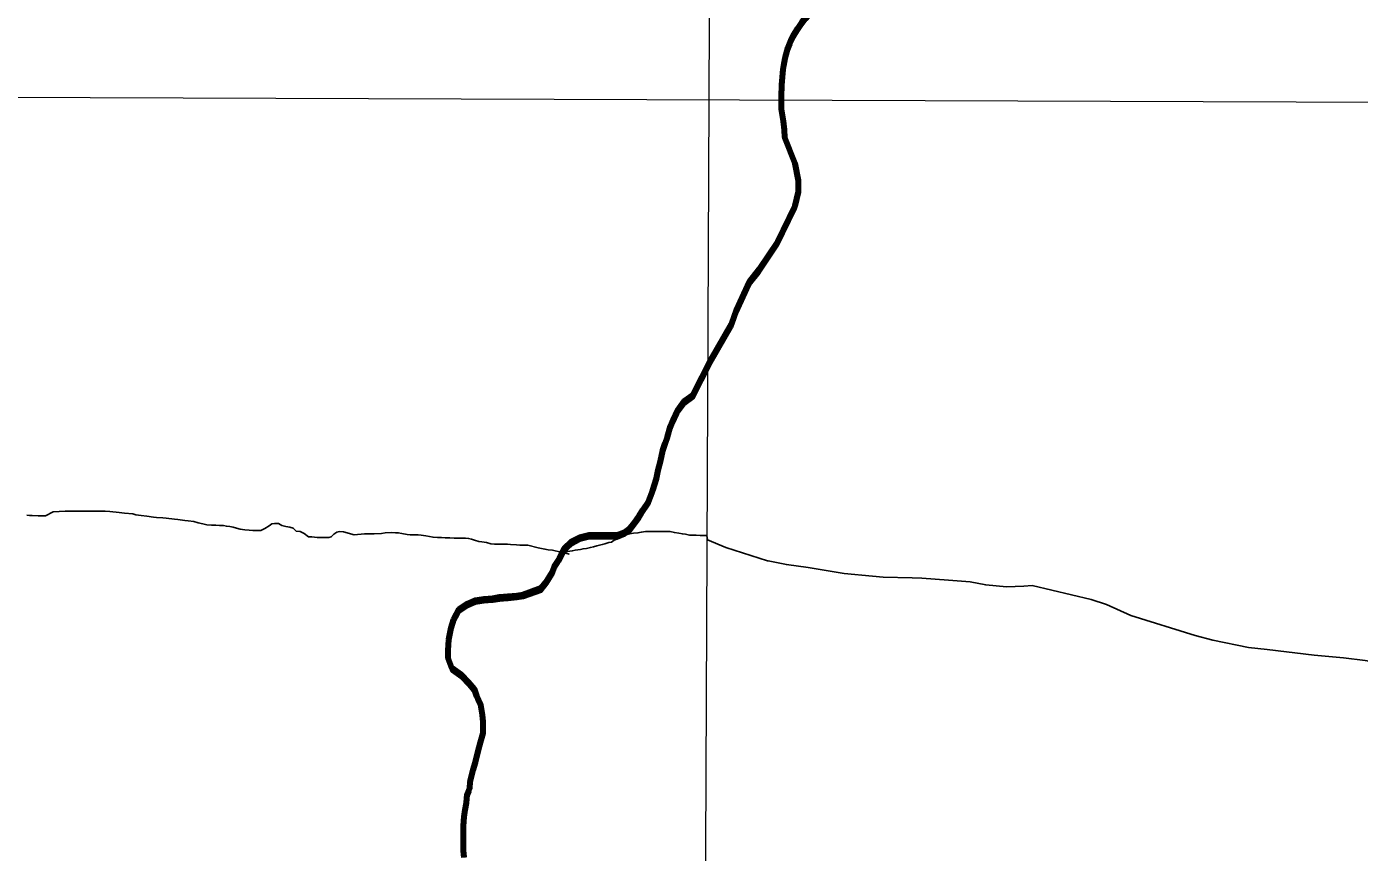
# Model space of a CAD drawing. Extents: x -1643653 to 4543381, y 1624270 to 13878484.
# Drawn here: x 659476 to 669599, y 8943790 to 8950063 of the extents above; entities that cross this region are included whole.
import ezdxf

# ---------------------------------------------------------------- set-up
doc = ezdxf.new("R2010")
doc.units = 0
doc.header["$LTSCALE"] = 200
for name, color, linetype, lineweight in [('1', 7, 'Continuous', 13), ('12', 7, 'Continuous', 25), ('24', 7, 'Continuous', 25), ('53', 7, 'Continuous', 106), ('59', 7, 'Continuous', 53), ('60', 7, 'Continuous', 13), ('9', 7, 'Continuous', 90)]:
    doc.layers.add(name, color=color, linetype=linetype, lineweight=lineweight)

msp = doc.modelspace()

# ---------------------------------------------------------------- linework, layer by layer
at = {"layer": '1'}
msp.add_line((565315.3, 8949866.8), (791497.7, 8949052.2), dxfattribs=at)
msp.add_lwpolyline([(664968.2, 9023436.8), (664657.1, 8949509), (664397.1, 8890880.2)], dxfattribs=at)
at = {"layer": '12'}
msp.add_line((664642.2, 8946198.1), (664648, 8946164.2), dxfattribs=at)
for points in [[(659477.7, 8946351.3), (659498.3, 8946349.8), (659518.3, 8946349.7), (659563.3, 8946346.8), (659585.8, 8946346.7), (659618.3, 8946346.5), (659678.6, 8946376.1)], [(659678.6, 8946376.1), (659768.6, 8946383.1), (659803.7, 8946382.8), (659828.7, 8946382.7), (659886.2, 8946382.3), (659911.2, 8946382.1), (659968.7, 8946381.7), (660001.2, 8946381.5), (660073.8, 8946381), (660108.8, 8946380.8), (660178.7, 8946372.8), (660218.7, 8946367.6), (660283.7, 8946362.1), (660306.2, 8946354.5), (660346.1, 8946349.2), (660388.6, 8946343.9), (660441.1, 8946336), (660463.6, 8946333.4), (660511.1, 8946330.6), (660536.1, 8946327.9), (660598.5, 8946322.5), (660626, 8946319.8), (660678.5, 8946311.9), (660703.5, 8946309.3), (660746, 8946304), (660778.4, 8946293.8), (660813.4, 8946286), (660845.8, 8946278.3), (660880.8, 8946275.6), (660913.3, 8946275.3), (660940.8, 8946272.7), (660970.8, 8946272.4), (660993.3, 8946267.3), (661020.8, 8946264.6), (661045.8, 8946259.4), (661070.7, 8946251.8), (661098.2, 8946246.6), (661133.2, 8946241.3), (661165.7, 8946238.6), (661193.2, 8946235.9), (661228.2, 8946235.7), (661255.7, 8946235.5), (661285.8, 8946250.3), (661318.5, 8946270.2), (661338.6, 8946285), (661358.6, 8946287.4), (661388.6, 8946287.2), (661413.5, 8946274.5), (661446, 8946266.8), (661476, 8946261.6), (661500.9, 8946253.9), (661523.3, 8946231.2), (661553.2, 8946228.5), (661583.2, 8946213.3), (661618, 8946188.1), (661643, 8946187.9), (661683, 8946182.6), (661703, 8946182.5), (661730.5, 8946182.3), (661750.5, 8946182.2), (661770.5, 8946182), (661790.5, 8946186.9), (661810.7, 8946206.8), (661833.3, 8946221.7), (661853.4, 8946226.6), (661883.4, 8946226.3), (661963.2, 8946203.3)], [(661963.2, 8946203.3), (662043.3, 8946210.3), (662068.3, 8946210.1), (662095.8, 8946209.9), (662115.9, 8946209.8), (662170.9, 8946211.9), (662198.5, 8946216.8), (662246, 8946218.9), (662278.5, 8946218.7), (662298.5, 8946218.6), (662326, 8946213.4), (662365.9, 8946205.6), (662388.4, 8946203), (662420.9, 8946202.8), (662451, 8946202.6), (662473.4, 8946199.9), (662508.4, 8946194.7), (662535.9, 8946189.5), (662563.4, 8946184.3), (662598.3, 8946181.6), (662628.4, 8946181.4), (662655.9, 8946178.7), (662690.9, 8946178.5), (662723.4, 8946178.2), (662750.9, 8946178.1), (662783.4, 8946177.8), (662810.9, 8946177.7), (662833.4, 8946175), (662855.9, 8946169.8), (662878.3, 8946162.2), (662910.8, 8946152), (662933.3, 8946149.3), (662968.2, 8946144.1), (663003.2, 8946133.8), (663030.7, 8946131.1), (663058.2, 8946131), (663088.2, 8946130.8), (663128.2, 8946130.5), (663150.7, 8946127.8), (663198.2, 8946127.5), (663223.2, 8946124.9), (663253.2, 8946124.7), (663283.2, 8946124.5), (663360.6, 8946103.9)], [(663597.8, 8946054.8), (663535.5, 8946075.2), (663565.5, 8946075), (663585.5, 8946074.9), (663620.5, 8946079.7), (663643.1, 8946087), (663683.2, 8946091.8), (663703.2, 8946096.7), (663728.2, 8946099), (663758.3, 8946106.3), (663783.3, 8946111.1), (663808.4, 8946118.5), (663828.5, 8946123.4), (663848.5, 8946128.2), (663868.5, 8946133.1), (663898.6, 8946142.9), (663918.7, 8946147.8), (663938.8, 8946162.7), (663966.4, 8946172.5), (663989, 8946189.9), (664009.1, 8946194.8), (664036.7, 8946204.6), (664056.7, 8946209.5), (664086.8, 8946214.3), (664119.3, 8946216.6), (664144.3, 8946221.4), (664179.4, 8946228.7), (664199.4, 8946228.6), (664226.9, 8946228.4), (664246.9, 8946228.2), (664266.9, 8946228.1), (664287, 8946228), (664312, 8946227.8), (664332, 8946227.7), (664364.5, 8946227.5), (664396.9, 8946219.7), (664429.4, 8946214.5), (664456.9, 8946209.3), (664481.9, 8946206.7), (664511.8, 8946198.9), (664531.8, 8946198.8), (664561.8, 8946198.6), (664591.9, 8946198.4), (664619.4, 8946198.2), (664642.2, 8946198.1)], [(664648, 8946164.2), (664788.5, 8946106.5), (665103.6, 8946005.6), (665109.8, 8946004.3)], [(663360.6, 8946103.9), (663413, 8946093.6), (663438, 8946088.4), (663470.5, 8946085.7), (663597.8, 8946054.8)], [(665109.8, 8946004.3), (665247.8, 8945976), (665412.8, 8945953.7), (665687.2, 8945908.2), (665900.9, 8945888.2)], [(665900.9, 8945888.2), (665982.2, 8945880.6), (666202.6, 8945874.9)], [(666202.6, 8945874.9), (666275.7, 8945873), (666478.5, 8945857.2)], [(666478.5, 8945857.2), (666643.1, 8945844.4), (666761.4, 8945822.1), (666919.1, 8945806.1), (667051.8, 8945813.4)], [(667051.8, 8945813.4), (667113.8, 8945816.9), (667562.9, 8945712.1), (667679.5, 8945672.9), (667863.7, 8945588.3), (668351.7, 8945437.2), (668487.4, 8945403.3), (668487.6, 8945403.3)], [(668487.6, 8945403.3), (668758, 8945346.9), (668899, 8945330)], [(668899, 8945330), (669255.4, 8945287.2), (669478.1, 8945268.3), (669643.1, 8945246.3), (669863.8, 8945209.3), (670444.9, 8945082.7), (670594.5, 8945054.4), (670690.4, 8945040.8)]]:
    msp.add_lwpolyline(points, dxfattribs=at)
at = {"layer": '24'}
for points in [[(664829.8, 8947803.3), (664867.6, 8947912.5), (664966.8, 8948127.8), (665039.6, 8948220.2), (665182.5, 8948431.5), (665314.9, 8948703.3), (665339.6, 8948809.3), (665338, 8948895), (665313.2, 8949024), (665234.2, 8949220.9), (665232.7, 8949279.6), (665225, 8949346.5), (665209.5, 8949437.1)], [(663068.8, 8945730.6), (663131.3, 8945735.3), (663198.9, 8945742.4), (663249, 8945749.7), (663384.3, 8945799), (663429.7, 8945856.3), (663470, 8945921.2), (663487.7, 8945971.1), (663523, 8946026), (663558.4, 8946098.4), (663618.7, 8946153.1), (663678.9, 8946185.3), (663749, 8946202.5), (663959.2, 8946201.4), (664019.3, 8946225.1), (664060.5, 8946254.5), (664092.8, 8946295.7), (664128.1, 8946345.7), (664157.6, 8946392.7), (664200.5, 8946455.3), (664234, 8946542.6), (664260.5, 8946630.8), (664274.2, 8946692.6), (664292, 8946760.1), (664309.9, 8946842.6), (664327.7, 8946897.5), (664345.4, 8946947.4), (664365.8, 8947027.4), (664386, 8947077.3), (664418.9, 8947147.2), (664471.8, 8947217), (664539.5, 8947266.7), (664677.1, 8947534.4), (664829.8, 8947803.3)], [(662794.6, 8943803), (662795.5, 8943990.7), (662800.8, 8944060.7), (662806.1, 8944113.2), (662816.3, 8944165.7), (662821.6, 8944230.7), (662841.9, 8944278.1), (662844.6, 8944325.7), (662867.6, 8944418.1), (662885.3, 8944475.6), (662905.7, 8944558), (662923.6, 8944625.5), (662943.9, 8944695.4), (662944.3, 8944780.5), (662939.5, 8944835.6), (662927.4, 8944910.7), (662895.2, 8944975.9), (662877.9, 8945028.6), (662833.1, 8945083.8), (662775.8, 8945141.7), (662706, 8945192.1), (662678.8, 8945264.8), (662679.1, 8945327.3), (662682, 8945407.3), (662699.9, 8945494.8), (662720.2, 8945562.3), (662760.6, 8945637.1), (662825.9, 8945681.8), (662883.5, 8945706.5), (662948.6, 8945716.2), (663016.2, 8945720.9), (663068.8, 8945730.6)], [(662799.4, 8943750.4), (662794.6, 8943803)]]:
    msp.add_lwpolyline(points, dxfattribs=at)
msp.add_spline([(665209.5, 8949437.1), (665261.8, 8949907.3), (665888.8, 8950560.5), (666750.9, 8951187.5), (667665.3, 8951814.5), (668344.5, 8952363.1), (668788.7, 8952911.7), (669180.6, 8953564.9), (669154.4, 8954270.2), (669755.3, 8954662.1), (670486.8, 8955027.9), (671218.3, 8955785.5), (671166.1, 8956360.3), (671531.8, 8956726), (671479.6, 8956987.3), (670957.1, 8957405.3), (670695.8, 8957849.4), (671139.9, 8958502.5), (671845.3, 8959207.9), (672394, 8958789.9), (673047.1, 8959234), (673465.1, 8959834.9), (673177.7, 8960461.9), (673987.6, 8960749.3), (675163.2, 8960879.9), (676103.7, 8960906.1), (677253.2, 8961428.6), (677697.4, 8961559.2), (678115.4, 8962133.9), (678611.8, 8962369.1), (678820.8, 8962919.9), (679291, 8963704.1), (679918, 8964226.8), (679944.1, 8964697.3), (679709, 8965272.3), (679291, 8966004.2), (678115.4, 8966945.2)], degree=3, dxfattribs=at)
at = {"layer": '53'}
for points in [[(664829.8, 8947803.3), (664867.6, 8947912.5), (664966.8, 8948127.8), (665039.6, 8948220.2), (665182.5, 8948431.5), (665314.9, 8948703.3), (665339.6, 8948809.3), (665338, 8948895), (665313.2, 8949024), (665234.2, 8949220.9), (665232.7, 8949279.6), (665225, 8949346.5), (665209.5, 8949437.1)], [(663068.8, 8945730.6), (663131.3, 8945735.3), (663198.9, 8945742.4), (663249, 8945749.7), (663384.3, 8945799), (663429.7, 8945856.3), (663470, 8945921.2), (663487.7, 8945971.1), (663523, 8946026), (663558.4, 8946098.4), (663618.7, 8946153.1), (663678.9, 8946185.3), (663749, 8946202.5), (663959.2, 8946201.4), (664019.3, 8946225.1), (664060.5, 8946254.5), (664092.8, 8946295.7), (664128.1, 8946345.7), (664157.6, 8946392.7), (664200.5, 8946455.3), (664234, 8946542.6), (664260.5, 8946630.8), (664274.2, 8946692.6), (664292, 8946760.1), (664309.9, 8946842.6), (664327.7, 8946897.5), (664345.4, 8946947.4), (664365.8, 8947027.4), (664386, 8947077.3), (664418.9, 8947147.2), (664471.8, 8947217), (664539.5, 8947266.7), (664677.1, 8947534.4), (664829.8, 8947803.3)], [(662794.6, 8943803), (662795.5, 8943990.7), (662800.8, 8944060.7), (662806.1, 8944113.2), (662816.3, 8944165.7), (662821.6, 8944230.7), (662841.9, 8944278.1), (662844.6, 8944325.7), (662867.6, 8944418.1), (662885.3, 8944475.6), (662905.7, 8944558), (662923.6, 8944625.5), (662943.9, 8944695.4), (662944.3, 8944780.5), (662939.5, 8944835.6), (662927.4, 8944910.7), (662895.2, 8944975.9), (662877.9, 8945028.6), (662833.1, 8945083.8), (662775.8, 8945141.7), (662706, 8945192.1), (662678.8, 8945264.8), (662679.1, 8945327.3), (662682, 8945407.3), (662699.9, 8945494.8), (662720.2, 8945562.3), (662760.6, 8945637.1), (662825.9, 8945681.8), (662883.5, 8945706.5), (662948.6, 8945716.2), (663016.2, 8945720.9), (663068.8, 8945730.6)], [(662799.4, 8943750.4), (662794.6, 8943803)]]:
    msp.add_lwpolyline(points, dxfattribs=at)
msp.add_spline([(665209.5, 8949437.1), (665261.8, 8949907.3), (665888.8, 8950560.5), (666750.9, 8951187.5), (667665.3, 8951814.5), (668344.5, 8952363.1), (668788.7, 8952911.7), (669180.6, 8953564.9), (669154.4, 8954270.2), (669755.3, 8954662.1), (670000.9, 8954785.2)], degree=3, dxfattribs=at)
at = {"layer": '59'}
msp.add_line((665209.5, 8949410.9), (665214.5, 8949411.8), dxfattribs=at)
for points in [[(665214.5, 8949411.8), (665232.7, 8949253.5), (665234.2, 8949194.7), (665313.2, 8948997.9), (665338, 8948868.9), (665339.6, 8948783.2), (665314.9, 8948677.2), (665182.5, 8948405.3), (665039.6, 8948194), (664966.8, 8948101.6), (664867.6, 8947886.3), (664829.8, 8947777.1), (664677.1, 8947508.3)], [(664829.8, 8947803.3), (664867.6, 8947912.5), (664966.8, 8948127.8), (665039.6, 8948220.2), (665182.5, 8948431.5), (665314.9, 8948703.3), (665339.6, 8948809.3), (665338, 8948895), (665313.2, 8949024), (665234.2, 8949220.9), (665232.7, 8949279.6), (665214.5, 8949438), (665209.5, 8949437.1)], [(663068.8, 8945730.6), (663131.3, 8945735.3), (663198.9, 8945742.4), (663249, 8945749.7), (663384.3, 8945799), (663429.7, 8945856.3), (663470, 8945921.2), (663487.7, 8945971.1), (663523, 8946026), (663558.4, 8946098.4), (663618.7, 8946153.1), (663678.9, 8946185.3), (663749, 8946202.5), (663959.2, 8946201.4), (664019.3, 8946225.1), (664060.5, 8946254.5), (664092.8, 8946295.7), (664128.1, 8946345.7), (664157.6, 8946392.7), (664200.5, 8946455.3), (664234, 8946542.6), (664260.5, 8946630.8), (664274.2, 8946692.6), (664292, 8946760.1), (664309.9, 8946842.6), (664327.7, 8946897.5), (664345.4, 8946947.4), (664365.8, 8947027.4), (664386, 8947077.3), (664418.9, 8947147.2), (664471.8, 8947217), (664539.5, 8947266.7), (664677.1, 8947534.4), (664829.8, 8947803.3)], [(664677.1, 8947508.3), (664539.5, 8947240.5), (664471.8, 8947190.8), (664418.9, 8947121.1), (664386, 8947051.2), (664365.8, 8947001.2), (664345.4, 8946921.3), (664327.7, 8946871.3), (664309.9, 8946816.4), (664292, 8946733.9), (664274.2, 8946666.5), (664260.5, 8946604.7), (664234, 8946516.5), (664200.5, 8946429.2), (664157.6, 8946366.5), (664128.1, 8946319.5), (664092.8, 8946269.5), (664060.5, 8946228.4), (664019.3, 8946199), (663959.2, 8946175.2), (663749, 8946176.3), (663678.9, 8946159.2), (663618.7, 8946126.9), (663558.4, 8946072.2), (663523, 8945999.8), (663487.7, 8945945), (663470, 8945895), (663429.7, 8945830.2), (663384.3, 8945772.9), (663249, 8945723.5), (663198.9, 8945716.3), (663131.3, 8945709.1), (663068.8, 8945704.4)], [(662794.6, 8943803), (662795.5, 8943990.7), (662800.8, 8944060.7), (662806.1, 8944113.2), (662816.3, 8944165.7), (662821.6, 8944230.7), (662841.9, 8944278.1), (662844.6, 8944325.7), (662867.6, 8944418.1), (662885.3, 8944475.6), (662905.7, 8944558), (662923.6, 8944625.5), (662943.9, 8944695.4), (662944.3, 8944780.5), (662939.5, 8944835.6), (662927.4, 8944910.7), (662895.2, 8944975.9), (662877.9, 8945028.6), (662833.1, 8945083.8), (662775.8, 8945141.7), (662706, 8945192.1), (662678.8, 8945264.8), (662679.1, 8945327.3), (662682, 8945407.3), (662699.9, 8945494.8), (662720.2, 8945562.3), (662760.6, 8945637.1), (662825.9, 8945681.8), (662883.5, 8945706.5), (662948.6, 8945716.2), (663016.2, 8945720.9), (663068.8, 8945730.6)], [(663068.8, 8945704.4), (663016.2, 8945694.7), (662948.6, 8945690.1), (662883.5, 8945680.4), (662825.9, 8945655.7), (662760.6, 8945611), (662720.2, 8945536.1), (662699.9, 8945468.7), (662682, 8945381.2), (662679.1, 8945301.1), (662678.8, 8945238.6), (662706, 8945165.9), (662775.8, 8945115.5), (662833.1, 8945057.7), (662877.9, 8945002.4), (662895.2, 8944949.8), (662927.4, 8944884.5), (662939.5, 8944809.4), (662944.3, 8944754.3), (662943.9, 8944669.3), (662923.6, 8944599.3), (662905.7, 8944531.9), (662885.3, 8944449.4), (662867.6, 8944392), (662844.6, 8944299.5), (662841.9, 8944252), (662821.6, 8944204.6), (662816.3, 8944139.5), (662806.1, 8944087), (662800.8, 8944034.5), (662795.5, 8943964.5), (662794.6, 8943776.8)], [(662799.4, 8943750.4), (662794.6, 8943803)]]:
    msp.add_lwpolyline(points, dxfattribs=at)
for points in [[(665209.5, 8949437.1), (665261.8, 8949907.3), (665888.8, 8950560.5), (666750.9, 8951187.5), (667665.3, 8951814.5), (668344.5, 8952363.1), (668788.7, 8952911.7), (669180.6, 8953564.9), (669154.4, 8954270.2), (669755.3, 8954662.1), (670486.8, 8955027.9), (671218.3, 8955785.5), (671166.1, 8956360.3), (671531.8, 8956726), (671479.6, 8956987.3), (670957.1, 8957405.3), (670695.8, 8957849.4), (671139.9, 8958502.5), (671845.3, 8959207.9), (672394, 8958789.9), (673047.1, 8959234), (673465.1, 8959834.9), (673177.7, 8960461.9), (673987.6, 8960749.3), (675163.2, 8960879.9), (676103.7, 8960906.1), (676174.9, 8960921)], [(676174.9, 8960894.8), (676103.7, 8960879.9), (675163.2, 8960853.8), (673987.6, 8960723.2), (673177.7, 8960435.8), (673465.1, 8959808.8), (673047.1, 8959207.9), (672394, 8958763.8), (671845.3, 8959181.8), (671139.9, 8958476.4), (670695.8, 8957823.2), (670957.1, 8957379.1), (671479.6, 8956961.1), (671531.8, 8956699.9), (671166.1, 8956334.1), (671218.3, 8955759.3), (670486.8, 8955001.7), (669755.3, 8954636), (669154.4, 8954244.1), (669180.6, 8953538.7), (668788.7, 8952885.6), (668344.5, 8952337), (667665.3, 8951788.3), (666750.9, 8951161.3), (665888.8, 8950534.3), (665261.8, 8949881.2), (665209.5, 8949410.9)]]:
    msp.add_spline(points, degree=3, dxfattribs=at)
at = {"layer": '60', "lineweight": 25}
msp.add_spline([(814781, 9009175.5), (814787.2, 9009173.4), (814796.9, 9009173.4), (814799.4, 9009172.4), (814805.1, 9009174.5), (814805.6, 9009176.5), (814811.7, 9009179.5), (814811.7, 9009179.5), (814801.5, 9009181), (814790.7, 9009181.5), (814784.1, 9009183.1), (814777.4, 9009185.1), (814778.4, 9009175.5)], degree=3, dxfattribs=at)
at = {"layer": '9'}
msp.add_spline([(637260.6, 8972975.8), (641524.5, 8971056.2), (652526.1, 8965412.7), (653164.3, 8965062.8), (670790.5, 8953770.1), (686194, 8943929.9), (696283.3, 8937647.1)], degree=3, dxfattribs=at)

doc.saveas('drawing.dxf')
